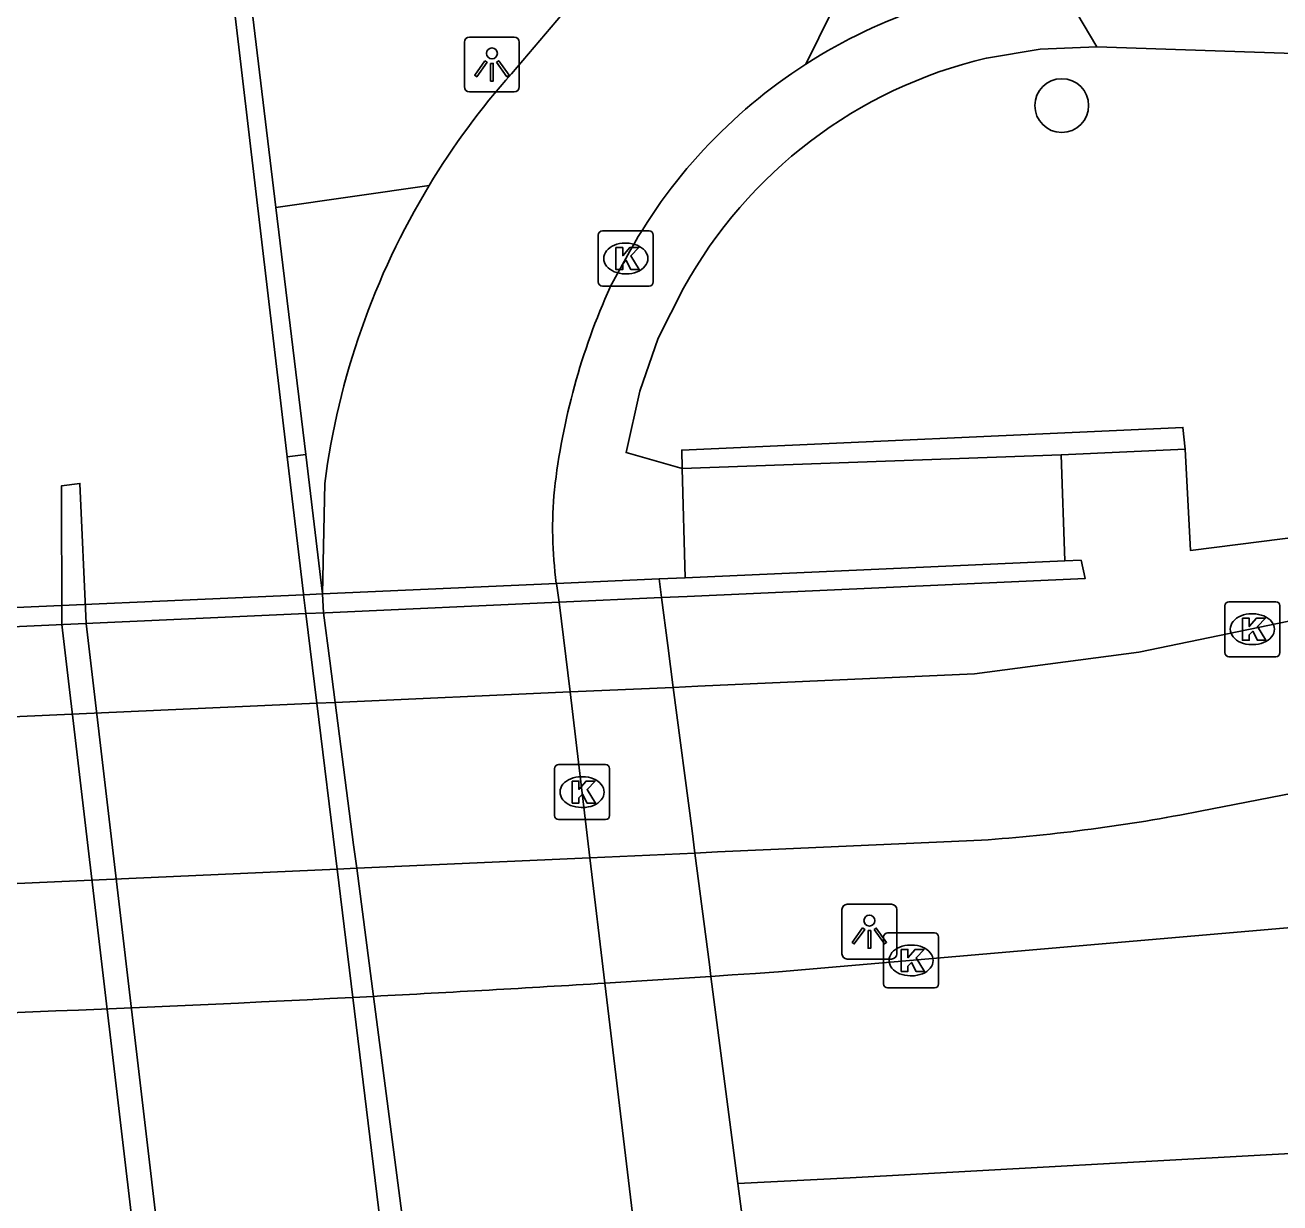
# Model space of a CAD drawing. Extents: x 161477 to 163040, y 383680 to 384868.
# Drawn here: x 161681.89 to 161704.71, y 384012.57 to 384033.98 of the extents above; entities that cross this region are included whole.
import ezdxf

# ---------------------------------------------------------------- set-up
doc = ezdxf.new("R2010")
doc.units = 0
for name, color, linetype in [('IMGEO_Berm_groen', 7, 'Continuous'), ('IMGEO_Berm_halfverhard', 7, 'Continuous'), ('IMGEO_Boom', 7, 'Continuous'), ('IMGEO_Dek', 7, 'Continuous'), ('IMGEO_Fietspad_gesloten', 7, 'Continuous'), ('IMGEO_Fietspad_open', 7, 'Continuous'), ('IMGEO_Kademuur', 7, 'Continuous'), ('IMGEO_Kolk', 7, 'Continuous'), ('IMGEO_Lichtpunt', 7, 'Continuous'), ('IMGEO_Muur', 7, 'Continuous'), ('IMGEO_Pijler', 7, 'Continuous'), ('IMGEO_Rijbaan_lokaal_gesloten', 7, 'Continuous'), ('IMGEO_Voetpad_open', 7, 'Continuous')]:
    doc.layers.add(name, color=color, linetype=linetype)

msp = doc.modelspace()

# ---------------------------------------------------------------- linework, layer by layer
at = {"layer": 'IMGEO_Berm_groen'}
msp.add_lwpolyline([(161694.365, 384016.691), (161694.337, 384016.907), (161694.073, 384018.934)], dxfattribs=at)
at = {"layer": 'IMGEO_Berm_halfverhard'}
msp.add_lwpolyline([(161686.454, 384030.668), (161689.24, 384031.069)], dxfattribs=at)
at = {"layer": 'IMGEO_Boom'}
msp.add_circle((161700.742, 384032.522), 0.489, dxfattribs=at)
at = {"layer": 'IMGEO_Dek'}
msp.add_lwpolyline([(161697.015, 383995.692), (161696.51, 384000), (161696.191, 384002.723), (161695.634, 384006.981), (161695.269, 384009.746), (161694.855, 384012.926), (161694.365, 384016.691), (161694.337, 384016.907), (161694.073, 384018.934), (161694.02, 384019.337), (161693.678, 384021.946), (161693.579, 384022.704), (161693.465, 384023.577), (161693.421, 384023.917), (161691.553, 384023.835), (161687.303, 384023.646), (161686.957, 384023.63), (161673.752, 384023.045)], dxfattribs=at)
at = {"layer": 'IMGEO_Fietspad_gesloten'}
for points in [[(161701.03, 384043.286), (161696.092, 384033.276)], [(161693.005, 384035.771), (161690.737, 384033.1)], [(161692.816, 384029.742), (161692.533, 384029.224)], [(161687.343, 384025.654), (161687.303, 384023.646)], [(161691.553, 384023.835), (161691.607, 384023.493), (161691.803, 384021.863), (161692.164, 384018.849), (161692.437, 384016.569), (161692.884, 384012.828), (161693.265, 384009.646), (161693.6, 384006.855), (161694.124, 384002.472), (161694.561, 383998.828), (161694.966, 383995.438), (161695.294, 383992.703), (161695.71, 383989.226), (161696.128, 383985.74), (161696.398, 383983.537), (161696.429, 383983.278), (161702.046, 383937.433)]]:
    msp.add_lwpolyline(points, dxfattribs=at)
for centre, radius, start, end in [((161701.307, 384025.167), 9.641, 93.8003, 122.7463), ((161701.306, 384025.157), 9.649, 122.7089, 151.6304), ((161701.302, 384023.745), 14.112, 138.4781, 148.7359), ((161701.164, 384023.852), 13.938, 148.8156, 172.5713), ((161703.773, 384024.15), 12.332, 155.7055, 173.5477), ((161699.048, 384024.836), 7.562, 174.6859, 187.6043)]:
    msp.add_arc(centre, radius, start, end, dxfattribs=at)
at = {"layer": 'IMGEO_Fietspad_open'}
for points in [[(161693.678, 384021.946), (161694.128, 384021.966), (161699.157, 384022.191), (161702.143, 384022.584), (161705.045, 384023.188), (161759.087, 384029.863)], [(161763.653, 384027.361), (161706.222, 384020.27), (161703.259, 384019.694)], [(161673.965, 384021.067), (161687.198, 384021.657), (161687.531, 384021.672), (161691.803, 384021.863), (161693.678, 384021.946)], [(161694.073, 384018.934), (161694.02, 384019.337), (161693.678, 384021.946)], [(161694.073, 384018.934), (161694.02, 384019.337), (161693.678, 384021.946)], [(161699.282, 384019.167), (161695.454, 384018.996), (161694.486, 384018.953), (161694.073, 384018.934)], [(161694.073, 384018.934), (161692.164, 384018.849), (161687.924, 384018.659), (161687.567, 384018.643), (161674.305, 384018.049)]]:
    msp.add_lwpolyline(points, dxfattribs=at)
msp.add_arc((161697.018, 384051.523), 32.435, 274.0028, 281.094, dxfattribs=at)
at = {"layer": 'IMGEO_Kademuur'}
for points in [[(161686.454, 384030.668), (161685.329, 384039.963), (161693.818, 384045.736), (161693.641, 384045.981)], [(161686.661, 384026.134), (161685.011, 384040.11)], [(161686.997, 384026.176), (161686.454, 384030.668)], [(161686.661, 384026.134), (161686.997, 384026.176)], [(161692.105, 383981.514), (161691.957, 383982.723), (161691.918, 383983.047), (161691.667, 383985.102), (161691.227, 383988.696), (161690.798, 383992.204), (161689.61, 384001.923), (161689.035, 384006.625), (161687.852, 384016.309), (161687.567, 384018.643), (161687.198, 384021.657), (161686.999, 384023.286), (161686.957, 384023.63), (161686.955, 384023.645), (161686.661, 384026.134)], [(161687.303, 384023.646), (161686.997, 384026.176)], [(161690.525, 383998.342), (161690.332, 384000), (161690.102, 384001.983), (161689.494, 384006.641), (161689.122, 384009.484), (161688.707, 384012.661), (161688.228, 384016.329), (161688.192, 384016.606), (161687.924, 384018.659), (161687.868, 384019.085), (161687.531, 384021.672), (161687.432, 384022.428), (161687.318, 384023.3), (161687.303, 384023.646)]]:
    msp.add_lwpolyline(points, dxfattribs=at)
at = {"layer": 'IMGEO_Kolk'}
for p, q in [((161692.39, 384030.242), (161693.242, 384030.242)), ((161692.315, 384029.316), (161692.315, 384030.168)), ((161692.803, 384030.022), (161692.828, 384030.022)), ((161693.316, 384030.168), (161693.316, 384029.316)), ((161692.826, 384029.462), (161692.801, 384029.462)), ((161693.242, 384029.242), (161692.39, 384029.242)), ((161703.707, 384022.577), (161703.707, 384023.429)), ((161703.782, 384023.503), (161704.634, 384023.503)), ((161704.708, 384023.429), (161704.708, 384022.577)), ((161704.195, 384023.283), (161704.22, 384023.283)), ((161704.218, 384022.723), (161704.193, 384022.723)), ((161704.634, 384022.503), (161703.782, 384022.503)), ((161691.52, 384019.616), (161691.52, 384020.468)), ((161691.595, 384020.542), (161692.447, 384020.542)), ((161692.521, 384020.468), (161692.521, 384019.616)), ((161692.008, 384020.322), (161692.033, 384020.322)), ((161692.031, 384019.762), (161692.006, 384019.762)), ((161692.447, 384019.542), (161691.595, 384019.542)), ((161697.577, 384017.482), (161698.429, 384017.482)), ((161697.502, 384016.556), (161697.502, 384017.408)), ((161697.99, 384017.262), (161698.015, 384017.262)), ((161698.503, 384017.408), (161698.503, 384016.556)), ((161698.013, 384016.702), (161697.988, 384016.702)), ((161698.429, 384016.482), (161697.577, 384016.482))]:
    msp.add_line(p, q, dxfattribs=at)
for points in [[(161692.39, 384030.242), (161693.242, 384030.242)], [(161692.315, 384029.316), (161692.315, 384030.168)], [(161693.316, 384030.168), (161693.316, 384029.316)], [(161692.636, 384029.942), (161692.759, 384029.942), (161692.759, 384029.791), (161692.889, 384029.942), (161693.053, 384029.942), (161692.907, 384029.791), (161693.06, 384029.542), (161692.908, 384029.542), (161692.823, 384029.706), (161692.759, 384029.639), (161692.759, 384029.542), (161692.636, 384029.542), (161692.636, 384029.942)], [(161693.242, 384029.242), (161692.39, 384029.242)], [(161703.707, 384022.577), (161703.707, 384023.429)], [(161703.782, 384023.503), (161704.634, 384023.503)], [(161704.708, 384023.429), (161704.708, 384022.577)], [(161704.028, 384023.203), (161704.151, 384023.203), (161704.151, 384023.052), (161704.281, 384023.203), (161704.445, 384023.203), (161704.299, 384023.052), (161704.452, 384022.803), (161704.3, 384022.803), (161704.215, 384022.967), (161704.151, 384022.9), (161704.151, 384022.803), (161704.028, 384022.803), (161704.028, 384023.203)], [(161704.634, 384022.503), (161703.782, 384022.503)], [(161691.52, 384019.616), (161691.52, 384020.468)], [(161691.595, 384020.542), (161692.447, 384020.542)], [(161692.521, 384020.468), (161692.521, 384019.616)], [(161691.841, 384020.242), (161691.964, 384020.242), (161691.964, 384020.091), (161692.094, 384020.242), (161692.258, 384020.242), (161692.112, 384020.091), (161692.265, 384019.842), (161692.113, 384019.842), (161692.028, 384020.006), (161691.964, 384019.939), (161691.964, 384019.842), (161691.841, 384019.842), (161691.841, 384020.242)], [(161692.447, 384019.542), (161691.595, 384019.542)], [(161697.577, 384017.482), (161698.429, 384017.482)], [(161697.502, 384016.556), (161697.502, 384017.408)], [(161698.503, 384017.408), (161698.503, 384016.556)], [(161697.823, 384017.182), (161697.946, 384017.182), (161697.946, 384017.031), (161698.076, 384017.182), (161698.24, 384017.182), (161698.094, 384017.031), (161698.247, 384016.782), (161698.095, 384016.782), (161698.01, 384016.946), (161697.946, 384016.879), (161697.946, 384016.782), (161697.823, 384016.782), (161697.823, 384017.182)], [(161698.429, 384016.482), (161697.577, 384016.482)]]:
    msp.add_lwpolyline(points, dxfattribs=at)
for centre, start, end in [((161692.392, 384030.166), 91.552, 178.448), ((161692.392, 384030.166), 91.552, 178.448), ((161693.24, 384030.166), 1.552, 88.448), ((161693.24, 384030.166), 1.552, 88.448), ((161692.392, 384029.318), 181.552, 268.448), ((161692.392, 384029.318), 181.552, 268.448), ((161693.24, 384029.318), 271.552, 358.448), ((161693.24, 384029.318), 271.552, 358.448), ((161703.784, 384023.427), 91.552, 178.448), ((161703.784, 384023.427), 91.552, 178.448), ((161704.632, 384023.427), 1.552, 88.448), ((161704.632, 384023.427), 1.552, 88.448), ((161703.784, 384022.579), 181.552, 268.448), ((161703.784, 384022.579), 181.552, 268.448), ((161704.632, 384022.579), 271.552, 358.448), ((161704.632, 384022.579), 271.552, 358.448), ((161691.597, 384020.466), 91.552, 178.448), ((161691.597, 384020.466), 91.552, 178.448), ((161692.445, 384020.466), 1.552, 88.448), ((161692.445, 384020.466), 1.552, 88.448), ((161691.597, 384019.618), 181.552, 268.448), ((161691.597, 384019.618), 181.552, 268.448), ((161692.445, 384019.618), 271.552, 358.448), ((161692.445, 384019.618), 271.552, 358.448), ((161697.579, 384017.406), 91.552, 178.448), ((161697.579, 384017.406), 91.552, 178.448), ((161698.427, 384017.406), 1.552, 88.448), ((161698.427, 384017.406), 1.552, 88.448), ((161697.579, 384016.558), 181.552, 268.448), ((161697.579, 384016.558), 181.552, 268.448), ((161698.427, 384016.558), 271.552, 358.448), ((161698.427, 384016.558), 271.552, 358.448)]:
    msp.add_arc(centre, 0.0765, start, end, dxfattribs=at)
for centre, major_axis, ratio, start_param, end_param in [((161692.802, 384029.742), (-0.387, 0.002), 0.722429, 4.712389, 7.853982), ((161692.827, 384029.742), (-0.39, 0.002), 0.717154, 1.570796, 4.712389), ((161704.194, 384023.003), (-0.387, 0.002), 0.722429, 4.712389, 7.853982), ((161704.219, 384023.003), (-0.39, 0.002), 0.717154, 1.570796, 4.712389), ((161692.007, 384020.042), (-0.387, 0.002), 0.722429, 4.712389, 7.853982), ((161692.032, 384020.042), (-0.39, 0.002), 0.717154, 1.570796, 4.712389), ((161697.989, 384016.982), (-0.387, 0.002), 0.722429, 4.712389, 7.853982), ((161698.014, 384016.982), (-0.39, 0.002), 0.717154, 1.570796, 4.712389)]:
    msp.add_ellipse(centre, major_axis=major_axis, ratio=ratio, start_param=start_param, end_param=end_param, dxfattribs=at)
at = {"layer": 'IMGEO_Lichtpunt'}
for p, q in [((161689.882, 384033.673), (161689.882, 384032.866)), ((161689.882, 384033.673), (161689.882, 384032.866)), ((161690.784, 384033.768), (161689.976, 384033.768)), ((161690.784, 384033.768), (161689.976, 384033.768)), ((161690.878, 384032.866), (161690.878, 384033.673)), ((161690.878, 384032.866), (161690.878, 384033.673)), ((161689.976, 384032.772), (161690.784, 384032.772)), ((161689.976, 384032.772), (161690.784, 384032.772)), ((161696.746, 384017.908), (161696.746, 384017.101)), ((161696.746, 384017.908), (161696.746, 384017.101)), ((161697.648, 384018.003), (161696.84, 384018.003)), ((161697.648, 384018.003), (161696.84, 384018.003)), ((161697.742, 384017.101), (161697.742, 384017.908)), ((161697.742, 384017.101), (161697.742, 384017.908)), ((161696.84, 384017.007), (161697.648, 384017.007)), ((161696.84, 384017.007), (161697.648, 384017.007))]:
    msp.add_line(p, q, dxfattribs=at)
for points in [[(161690.256, 384033.337), (161690.295, 384033.309), (161690.107, 384033.047), (161690.069, 384033.074), (161690.256, 384033.337)], [(161690.358, 384033.289), (161690.405, 384033.289), (161690.405, 384032.967), (161690.358, 384032.967), (161690.358, 384033.289)], [(161690.468, 384033.309), (161690.506, 384033.336), (161690.693, 384033.074), (161690.654, 384033.046), (161690.468, 384033.309)], [(161697.12, 384017.572), (161697.159, 384017.544), (161696.971, 384017.282), (161696.933, 384017.309), (161697.12, 384017.572)], [(161697.222, 384017.524), (161697.269, 384017.524), (161697.269, 384017.202), (161697.222, 384017.202), (161697.222, 384017.524)], [(161697.332, 384017.544), (161697.37, 384017.571), (161697.557, 384017.309), (161697.518, 384017.281), (161697.332, 384017.544)]]:
    msp.add_lwpolyline(points, dxfattribs=at)
for centre in [(161690.381, 384033.471), (161697.245, 384017.706)]:
    msp.add_circle(centre, 0.0994, dxfattribs=at)
for centre, start, end in [((161689.976, 384033.673), 90, 180), ((161689.976, 384033.673), 90, 180), ((161690.784, 384033.673), 0, 90), ((161690.784, 384033.673), 0, 90), ((161689.976, 384032.866), 180, 270), ((161689.976, 384032.866), 180, 270), ((161690.784, 384032.866), 270, 0), ((161690.784, 384032.866), 270, 360), ((161696.84, 384017.908), 90, 180), ((161696.84, 384017.908), 90, 180), ((161697.648, 384017.908), 0, 90), ((161697.648, 384017.908), 0, 90), ((161696.84, 384017.101), 180, 270), ((161696.84, 384017.101), 180, 270), ((161697.648, 384017.101), 270, 0), ((161697.648, 384017.101), 270, 360)]:
    msp.add_arc(centre, 0.0946, start, end, dxfattribs=at)
at = {"layer": 'IMGEO_Muur'}
for points in [[(161693.842, 384025.924), (161693.834, 384026.258), (161702.945, 384026.672), (161702.989, 384026.278)], [(161700.729, 384026.171), (161693.842, 384025.924)], [(161702.989, 384026.278), (161700.729, 384026.171)], [(161700.797, 384024.245), (161701.095, 384024.258), (161701.166, 384023.924), (161693.934, 384023.598), (161693.465, 384023.577)], [(161693.893, 384023.938), (161700.797, 384024.245)], [(161693.465, 384023.577), (161693.421, 384023.917), (161691.553, 384023.835), (161687.303, 384023.646), (161686.957, 384023.63), (161673.752, 384023.045), (161673.782, 384022.691)], [(161693.465, 384023.577), (161693.421, 384023.917), (161693.893, 384023.938)], [(161693.465, 384023.577), (161691.607, 384023.493), (161687.356, 384023.302), (161686.999, 384023.286), (161673.782, 384022.691)]]:
    msp.add_lwpolyline(points, dxfattribs=at)
at = {"layer": 'IMGEO_Pijler'}
msp.add_lwpolyline([(161683.005, 384023.106), (161682.891, 384025.653), (161682.558, 384025.611), (161682.565, 384023.086), (161687.336, 383982.546), (161687.519, 383980.975), (161687.899, 383977.714), (161688.332, 383977.762), (161687.951, 383981.025), (161687.768, 383982.593)], close=True, dxfattribs=at)
at = {"layer": 'IMGEO_Rijbaan_lokaal_gesloten'}
for points in [[(162246.408, 384079.189), (162227.626, 384076.889), (162181.187, 384071.188), (162137.796, 384065.987), (162093.056, 384060.636), (162050.016, 384055.235), (162024.421, 384052.135), (162005.138, 384049.833), (161993.828, 384048.483), (161960.735, 384044.482), (161945.288, 384042.532), (161917.195, 384039.231), (161895.749, 384036.581), (161871.905, 384033.68), (161827.864, 384028.429), (161795.621, 384024.429), (161753.08, 384019.028), (161721.837, 384015.377), (161706.74, 384013.577), (161696.893, 384013.027), (161694.855, 384012.926)], [(161705.264, 384017.609), (161695.591, 384016.774), (161695.172, 384016.745), (161694.752, 384016.717), (161694.365, 384016.691)], [(161692.437, 384016.569), (161693.401, 384016.629), (161694.365, 384016.691)], [(161694.365, 384016.691), (161694.855, 384012.926)], [(161695.634, 384006.981), (161694.855, 384012.926), (161694.365, 384016.691)], [(161687.852, 384016.309), (161688.228, 384016.329)], [(161694.855, 384012.926), (161695.269, 384009.746)]]:
    msp.add_lwpolyline(points, dxfattribs=at)
for centre, radius, start, end in [((161665.14, 384458.259), 442.533, 272.99059, 273.53643), ((161664.233, 384476.578), 460.875, 271.28329, 272.93755)]:
    msp.add_arc(centre, radius, start, end, dxfattribs=at)
at = {"layer": 'IMGEO_Voetpad_open'}
for points in [[(161701.381, 384033.589), (161700.668, 384034.787)], [(161699.371, 384033.385), (161700.35, 384033.55), (161701.381, 384033.589)], [(161702.989, 384026.278), (161703.08, 384024.434), (161757.379, 384031.316), (161757.305, 384031.876), (161733.987, 384032.488), (161701.381, 384033.589)], [(161693.842, 384025.924), (161692.822, 384026.215), (161693.069, 384027.332), (161693.407, 384028.292), (161693.867, 384029.204)], [(161700.729, 384026.171), (161700.797, 384024.245)], [(161693.893, 384023.938), (161693.842, 384025.924)], [(161693.678, 384021.946), (161693.579, 384022.704), (161693.465, 384023.577)], [(161693.678, 384021.946), (161693.579, 384022.704), (161693.465, 384023.577)], [(161694.073, 384018.934), (161694.337, 384016.907), (161694.365, 384016.691)]]:
    msp.add_lwpolyline(points, dxfattribs=at)
msp.add_arc((161701.328, 384025.095), 8.518, 103.284, 151.1587, dxfattribs=at)

doc.saveas('drawing.dxf')
